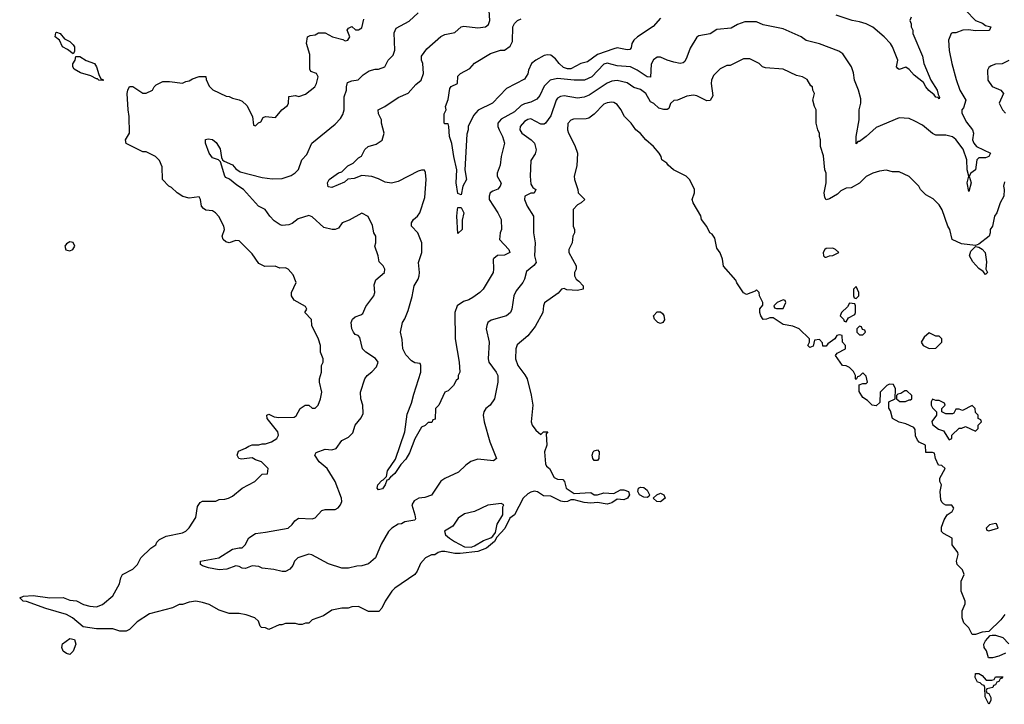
# Model space of a CAD drawing. Header units: inches. Extents: x 2348352 to 2479776, y 460422 to 613655.
# Tile 367 of 590: x 2432828 to 2438763, y 524688 to 528814. Entities that reach past the tile are written whole.
import ezdxf

# ---------------------------------------------------------------- set-up
doc = ezdxf.new("R2010")
doc.units = ezdxf.units.IN
doc.header["$MEASUREMENT"] = 0
doc.layers.add('C4532', color=7, linetype='Continuous')

msp = doc.modelspace()

# ---------------------------------------------------------------- linework, layer by layer
at = {"layer": 'C4532', "color": 4}
for points, elevation in [([(2438531.3, 528870), (2438588.4, 528808.4), (2438632.1, 528792.1), (2438650, 528778.8), (2438682, 528770), (2438674, 528750), (2438670, 528749.2), (2438590, 528747.3), (2438546.2, 528753.8), (2438514, 528750), (2438470, 528735.3), (2438450, 528735.3), (2438442, 528730), (2438426, 528690), (2438431.1, 528628.9), (2438446.8, 528550), (2438473.7, 528453.7), (2438494.8, 528390), (2438531, 528330), (2438516.3, 528283.7), (2438506, 528270), (2438506, 528250), (2438536, 528196), (2438571.3, 528150), (2438578, 528130), (2438571.3, 528090), (2438578.8, 528070), (2438596, 528050), (2438678.8, 528010), (2438670, 527989.2), (2438650, 527980.9), (2438610, 527982), (2438598, 527970), (2438590, 527909), (2438562, 527890), (2438551.3, 527870), (2438562.8, 527830), (2438550, 527778), (2438539.3, 527830), (2438549.2, 527870), (2438539.5, 527910), (2438537.6, 527970), (2438514.1, 528034.1), (2438470, 528092.7), (2438450, 528109), (2438410, 528118), (2438350, 528118), (2438330, 528128), (2438270, 528178), (2438223.1, 528203.1), (2438190, 528218), (2438130, 528222), (2437990, 528164), (2437930.5, 528109.5), (2437890, 528079), (2437881, 528079), (2437870, 528066), (2437869.3, 528110), (2437889, 528210), (2437889, 528270), (2437899, 528310), (2437898, 528338), (2437884, 528390), (2437859, 528450), (2437853.6, 528493.6), (2437842, 528530), (2437790, 528608), (2437764.7, 528624.7), (2437650, 528669), (2437569.3, 528689.3), (2437538, 528710), (2437430, 528759), (2437310, 528784), (2437270, 528802), (2437199.6, 528800.4), (2437155.3, 528784.7), (2437117.3, 528762.7), (2437030, 528754), (2436990, 528729.2), (2436922.5, 528717.5), (2436910, 528708.7), (2436870, 528642), (2436850, 528588), (2436837.3, 528562.7), (2436826.4, 528553.6), (2436810, 528549.2), (2436770, 528557.2), (2436730, 528569.3), (2436690, 528589), (2436670, 528589), (2436648, 528572), (2436634.4, 528545.6), (2436630, 528468), (2436610, 528469.4), (2436550, 528509.7), (2436510, 528529.6), (2436430, 528535.1), (2436370, 528552.3), (2436350, 528545.2), (2436276, 528470), (2436232, 528450), (2436170.6, 528449.4), (2436070, 528459.5), (2436024.7, 528450), (2435990, 528414), (2435963.8, 528356.2), (2435945.5, 528334.5), (2435910, 528316), (2435870, 528306), (2435850, 528296), (2435810, 528259.3), (2435730, 528215.1), (2435710.7, 528190), (2435710.7, 528170), (2435717.3, 528150), (2435738.8, 528110), (2435750.8, 528070), (2435730.8, 527990), (2435723.5, 527936.5), (2435706, 527890), (2435706, 527870), (2435730.7, 527829.3), (2435724, 527810), (2435710, 527793.2), (2435679.1, 527780.9), (2435664.7, 527770), (2435658, 527750), (2435658, 527730), (2435711, 527650), (2435731, 527610), (2435731.3, 527550), (2435724.7, 527530), (2435721, 527490), (2435777.3, 527430), (2435782, 527410), (2435750, 527395.1), (2435707.7, 527392.3), (2435685.4, 527374.6), (2435682, 527370), (2435684.7, 527310), (2435681, 527290), (2435622, 527190), (2435602, 527170), (2435559.8, 527140.2), (2435534.4, 527125.6), (2435503.5, 527116.5), (2435464.7, 527090), (2435451.3, 527050), (2435452, 526890), (2435478, 526750), (2435482, 526690), (2435472, 526670), (2435472, 526650), (2435459.6, 526640.4), (2435442, 526610), (2435410, 526578), (2435391.6, 526568.4), (2435354, 526490), (2435334, 526470), (2435332.7, 526407.3), (2435318, 526402), (2435312.7, 526387.3), (2435290, 526386), (2435272.7, 526367.3), (2435250, 526358), (2435210, 526288.7), (2435177.2, 526202.8), (2435155.3, 526164.7), (2435126.4, 526133.6), (2435090, 526079.3), (2435062.4, 526057.6), (2435050, 526041.2), (2435041.4, 526038.6), (2435030.4, 526010), (2435014.3, 525985.7), (2434990, 525981.2), (2434983.7, 525990), (2434986.6, 526010), (2435010, 526037.3), (2435019.5, 526040.5), (2435038.9, 526061.1), (2435045.8, 526094.2), (2435093.8, 526166.2), (2435149.3, 526330), (2435162.7, 526437.3), (2435190, 526502), (2435203.1, 526556.9), (2435246, 526690), (2435246, 526730), (2435242, 526742), (2435210, 526746), (2435190, 526758), (2435154.6, 526794.6), (2435138, 526830), (2435134, 526886), (2435124, 526930), (2435136, 526990), (2435150, 527011.3), (2435170, 527062), (2435194.2, 527145.8), (2435206.6, 527210), (2435229.3, 527250), (2435235.1, 527270), (2435238, 527290), (2435232.3, 527350), (2435251.5, 527410), (2435253, 527470), (2435228.7, 527530), (2435189.6, 527569.6), (2435189.4, 527589.4), (2435200.9, 527610), (2435225.2, 527630), (2435239.3, 527650), (2435270, 527742), (2435277.2, 527850), (2435273.6, 527893.6), (2435267.3, 527907.3), (2435250, 527908), (2435230, 527902), (2435110, 527839), (2435070, 527829), (2435030, 527834), (2434990, 527855.3), (2434950, 527868.7), (2434890, 527875.3), (2434843.5, 527856.5), (2434806.8, 527853.2), (2434785.4, 527834.6), (2434710, 527802.7), (2434686.8, 527806.8), (2434682.7, 527830), (2434694, 527850), (2434750, 527890.8), (2434770, 527898), (2434806.3, 527933.7), (2434838, 527950), (2434870, 527982), (2434888.4, 527991.6), (2434909.1, 528030.9), (2434928, 528050), (2434976.5, 528063.5), (2435012.5, 528087.5), (2435024, 528130), (2435009, 528190), (2435008.7, 528210), (2434990, 528246), (2434989.4, 528270.6), (2435028.9, 528291.1), (2435110, 528344.7), (2435169.3, 528370.7), (2435216, 528424), (2435248.7, 528450), (2435261.2, 528490), (2435257.2, 528550), (2435249, 528571), (2435250, 528594), (2435282, 528638), (2435366.3, 528713.7), (2435390, 528724.7), (2435450, 528736), (2435489.4, 528770.6), (2435505.6, 528774.4), (2435590, 528764.9), (2435635.3, 528770), (2435654.5, 528785.5), (2435662.7, 528810), (2435657, 528870)], 68), ([(2438766, 525230), (2438742.5, 525197.5), (2438670, 525126), (2438630, 525122), (2438590, 525108), (2438569.1, 525109.1), (2438550, 525148), (2438519, 525179), (2438509.4, 525209.4), (2438508.9, 525251.1), (2438527.3, 525292.7), (2438528, 525310), (2438502, 525370), (2438502, 525430), (2438522, 525470), (2438510, 525498), (2438478, 525530), (2438475.3, 525550), (2438484, 525590), (2438482, 525602), (2438449.2, 525650), (2438448, 525690), (2438396.5, 525716.5), (2438385.2, 525730), (2438384, 525756), (2438400.4, 525799.6), (2438418, 525830), (2438448, 525850), (2438458, 525870), (2438447.3, 525887.3), (2438411.3, 525888.7), (2438396.5, 525896.5), (2438386.3, 525906.3), (2438380.9, 525920.9), (2438377, 525970), (2438384, 526010), (2438375.3, 526030), (2438375.3, 526050), (2438406, 526110), (2438387.3, 526127.3), (2438366, 526130), (2438348, 526170), (2438342, 526202), (2438330, 526206), (2438290, 526206), (2438288, 526250), (2438250, 526268.7), (2438240.2, 526280.2), (2438227, 526307), (2438224.7, 526344.7), (2438217.2, 526357.2), (2438170, 526379), (2438130, 526388), (2438088.7, 526410), (2438076.4, 526456.4), (2438067.3, 526472.7), (2438066, 526510), (2438106, 526530), (2438108, 526590), (2438094.6, 526614.6), (2438070, 526618), (2438054, 526610), (2438014, 526570), (2438012.7, 526507.3), (2437990, 526486), (2437966, 526490), (2437939.3, 526519.3), (2437910, 526538), (2437887.3, 526572.7), (2437887.3, 526612.7), (2437910, 526622), (2437930, 526622), (2437938, 526630), (2437930, 526666), (2437910, 526686), (2437890, 526666), (2437878, 526662), (2437870, 526646), (2437866, 526650), (2437866, 526670), (2437854.6, 526694.6), (2437830, 526718), (2437810, 526728), (2437788, 526730), (2437746, 526790), (2437756.4, 526803.6), (2437806, 526830), (2437806, 526850), (2437788, 526870), (2437786, 526910), (2437770, 526915.3), (2437754, 526910), (2437742, 526890), (2437699.6, 526860.4), (2437690, 526846), (2437670, 526846), (2437667.3, 526867.3), (2437650, 526886), (2437618, 526882), (2437610, 526846), (2437590, 526838), (2437578, 526850), (2437588, 526870), (2437588, 526890), (2437526, 526950), (2437487.3, 526967.3), (2437430, 526978), (2437370, 527018), (2437350, 527018), (2437330, 527008.7), (2437310, 527008), (2437295.3, 527030), (2437289, 527050), (2437288.9, 527071.1), (2437307.3, 527092.7), (2437308, 527110), (2437288, 527150), (2437286, 527170), (2437270, 527186), (2437262, 527178), (2437210, 527158), (2437190, 527168), (2437150, 527228), (2437144, 527244), (2437070, 527328), (2437065.2, 527370), (2437049.4, 527409.4), (2437030, 527438), (2437018, 527498), (2437001.2, 527521.2), (2436988.7, 527530), (2436970, 527568), (2436938, 527610), (2436932.9, 527632.9), (2436888, 527710), (2436882, 527730), (2436895.3, 527770), (2436895.3, 527790), (2436868.4, 527848.4), (2436846, 527870), (2436769.1, 527909.1), (2436736.4, 527936.4), (2436728.4, 527948.4), (2436698, 527970), (2436695.3, 527990), (2436682, 528010), (2436648.7, 528050), (2436602, 528090), (2436569.1, 528129.1), (2436542, 528150), (2436514, 528190), (2436474, 528230), (2436452.1, 528272.1), (2436430, 528302), (2436410, 528314), (2436396.5, 528316.5), (2436370, 528313.2), (2436350, 528304), (2436290, 528244), (2436258.5, 528221.5), (2436243.5, 528216.5), (2436166.4, 528213.6), (2436151.1, 528208.9), (2436131.3, 528188.7), (2436131, 528150), (2436136, 528130), (2436175.2, 528055.2), (2436190.6, 528010), (2436186.8, 527933.2), (2436171, 527870), (2436171.3, 527850), (2436192, 527790), (2436194, 527770), (2436234, 527730), (2436212, 527710), (2436190, 527698), (2436164.7, 527670), (2436164.7, 527570), (2436172, 527550), (2436172, 527530), (2436162, 527510), (2436158, 527470), (2436138, 527430), (2436138, 527410), (2436182, 527330), (2436182, 527310), (2436172, 527290), (2436171.3, 527270), (2436182.8, 527250), (2436199, 527239), (2436224, 527210), (2436224.7, 527190), (2436190, 527181.6), (2436126.3, 527186.3), (2436110, 527193.2), (2436094, 527190), (2436073.7, 527166.3), (2435991.6, 527108.4), (2435984.7, 527090), (2435982, 527050), (2435935.3, 526964.7), (2435890, 526908), (2435826.4, 526853.6), (2435818, 526830), (2435816, 526770), (2435831, 526730), (2435873.7, 526673.7), (2435886, 526650), (2435910.9, 526550.9), (2435921, 526490), (2435911.3, 526390), (2435918, 526370), (2435939.6, 526339.6), (2435970, 526314), (2435986, 526330), (2436012, 526330), (2436002, 526318), (2436004.7, 526250), (2435991.3, 526210), (2435996.9, 526136.9), (2436002.8, 526122.8), (2436022, 526110), (2436050, 526054), (2436070, 526044.7), (2436102, 526042), (2436111.6, 526031.6), (2436122.8, 525990), (2436170, 525958.8), (2436270, 525964.7), (2436290, 525951.3), (2436310, 525951), (2436350, 525962), (2436410, 525958.8), (2436450, 525980.7), (2436470, 525980.7), (2436498, 525970), (2436502.8, 525950), (2436491, 525930), (2436470, 525920.9), (2436430, 525925.2), (2436398, 525902), (2436370, 525894), (2436310, 525904), (2436270, 525899.3), (2436230, 525904.5), (2436170, 525921.2), (2436150, 525921.2), (2436130, 525909.3), (2436110, 525909.2), (2436090, 525912.3), (2436030, 525942), (2435985.2, 525945.2), (2435949.3, 525969.3), (2435930, 525972.3), (2435910, 525966), (2435890, 525956), (2435862.8, 525930), (2435810.8, 525830), (2435782.8, 525810), (2435752.6, 525747.4), (2435704, 525696), (2435691, 525670), (2435642, 525630), (2435590, 525609.3), (2435483.8, 525596.2), (2435450, 525596.9), (2435390.9, 525609.1), (2435371, 525609), (2435350, 525602), (2435330, 525588.7), (2435310, 525588), (2435274, 525570), (2435243.6, 525536.4), (2435224.7, 525490), (2435210.7, 525469.3), (2435090, 525388.7), (2435071.3, 525370), (2435031.3, 525310), (2435011.6, 525268.4), (2434992.7, 525247.3), (2434930, 525248), (2434870, 525278), (2434830, 525275.3), (2434808.4, 525268.4), (2434770, 525268), (2434710, 525255.3), (2434659.6, 525220.4), (2434590, 525198), (2434570, 525178), (2434550, 525178), (2434530, 525168.7), (2434510, 525168.7), (2434490, 525175.3), (2434430, 525175.3), (2434407.3, 525167.3), (2434392.7, 525167.3), (2434330, 525138), (2434310, 525148), (2434286, 525150), (2434278, 525158), (2434268, 525190), (2434246, 525210), (2434192.7, 525227.3), (2434150, 525235.3), (2434090, 525235.3), (2434030, 525255.3), (2433970, 525288.7), (2433930, 525302), (2433890, 525308.7), (2433850, 525304), (2433810, 525289), (2433790, 525288.7), (2433750, 525269), (2433610, 525234), (2433535.3, 525184.7), (2433490, 525138), (2433470, 525128), (2433431.6, 525128.4), (2433390, 525142), (2433290, 525142), (2433210, 525155.3), (2433146, 525210), (2433110, 525229.6), (2432986.2, 525266.2), (2432870, 525307), (2432848.7, 525310), (2432828, 525330), (2432850, 525338.8), (2432910, 525343.8), (2433008.7, 525328.7), (2433090, 525331), (2433130, 525316), (2433170, 525311), (2433212, 525290), (2433250, 525278.8), (2433290, 525276), (2433328, 525290), (2433390, 525342), (2433430, 525414), (2433438, 525450), (2433448, 525470), (2433510, 525502), (2433538, 525530), (2433558, 525570), (2433618, 525630), (2433648, 525650), (2433654.6, 525665.4), (2433670, 525682), (2433710, 525702), (2433810, 525722), (2433830, 525732), (2433850, 525752), (2433890, 525814), (2433900.4, 525879.6), (2433916.4, 525903.6), (2433930, 525911.3), (2434010, 525912), (2434030, 525922), (2434063.6, 525923.6), (2434086, 525930), (2434110, 525942), (2434168.4, 525991.6), (2434246, 526030), (2434290, 526074), (2434322, 526078), (2434326, 526110), (2434286, 526150), (2434250, 526162), (2434230, 526174), (2434164.7, 526164.7), (2434149, 526169), (2434138, 526190), (2434146.3, 526213.7), (2434190, 526231.3), (2434210, 526244.7), (2434230, 526251.3), (2434270, 526251.3), (2434290, 526258), (2434310, 526258), (2434346, 526270), (2434378, 526290), (2434388, 526310), (2434384, 526330), (2434319, 526410), (2434318, 526430), (2434330, 526436), (2434361.4, 526421.4), (2434390, 526416), (2434482, 526418), (2434493.6, 526426.4), (2434519, 526470), (2434548, 526490), (2434570.8, 526490.8), (2434590, 526472), (2434610, 526472), (2434628, 526490), (2434642, 526530), (2434648.7, 526570), (2434635.3, 526630), (2434635.3, 526650), (2434648, 526690), (2434648, 526730), (2434658, 526750), (2434658, 526770), (2434642, 526810), (2434642, 526850), (2434628.9, 526888.9), (2434588, 526970), (2434587.3, 527007.3), (2434546, 527050), (2434558, 527070), (2434550, 527086), (2434483.1, 527123.1), (2434466, 527150), (2434466, 527170), (2434495.3, 527230), (2434476.4, 527276.4), (2434446, 527310), (2434430, 527318), (2434396.4, 527316.4), (2434368, 527328), (2434306.6, 527326.6), (2434270, 527345.2), (2434230, 527402), (2434150, 527482), (2434130, 527484), (2434090, 527469.3), (2434070, 527475.1), (2434055.1, 527490), (2434049.4, 527510), (2434062, 527550), (2434058, 527570), (2434028.9, 527628.9), (2434008, 527650), (2433990, 527662), (2433950, 527665.2), (2433935.5, 527675.5), (2433924, 527690), (2433918, 527730), (2433910, 527746), (2433850, 527738), (2433811.6, 527748.4), (2433778, 527770), (2433743.1, 527803.1), (2433726, 527810), (2433688, 527850), (2433687.3, 527927.3), (2433670, 527966), (2433646, 527990), (2433590, 528018), (2433570, 528018), (2433470, 528068), (2433465.2, 528090), (2433489, 528131), (2433487.6, 528230), (2433480.9, 528270), (2433476, 528370), (2433479, 528390), (2433490, 528412), (2433510, 528412), (2433570, 528371.3), (2433590, 528371), (2433628, 528390), (2433638, 528410), (2433650, 528422), (2433690, 528442), (2433730, 528442), (2433810, 528432), (2433830, 528442), (2433850, 528444.7), (2433870, 528458), (2433910, 528472), (2433950, 528472), (2433952.7, 528452.7), (2433970, 528414), (2433991.6, 528391.6), (2434072.7, 528352.7), (2434090, 528352), (2434110, 528342), (2434150, 528332), (2434170, 528322), (2434196.9, 528296.9), (2434232, 528230), (2434238, 528178), (2434250, 528174), (2434267.3, 528192.7), (2434282, 528198), (2434296.4, 528223.6), (2434308.9, 528231.1), (2434370, 528224.7), (2434408, 528270), (2434443.1, 528296.9), (2434448.9, 528311.1), (2434450, 528352), (2434490, 528358), (2434510, 528351.3), (2434550, 528364.7), (2434608, 528410), (2434618, 528430), (2434628, 528470), (2434618, 528490), (2434582, 528502), (2434576.4, 528516.4), (2434576.4, 528603.6), (2434556, 528670), (2434562, 528710), (2434578, 528718), (2434610, 528722), (2434630, 528734), (2434670, 528734), (2434714, 528710), (2434775.3, 528695.3), (2434790, 528686), (2434806, 528690), (2434818, 528710), (2434802, 528750), (2434810, 528762), (2434830, 528772), (2434852.7, 528752.7), (2434870, 528752), (2434890, 528764.7), (2434902, 528818)], 76), ([(2438763.5, 527836.5), (2438758.8, 527810), (2438762.8, 527790), (2438761, 527750), (2438738, 527710), (2438718, 527650), (2438704.7, 527630), (2438691.3, 527570), (2438678, 527550), (2438678, 527530), (2438671.3, 527510), (2438610, 527462), (2438590, 527453.2), (2438504.1, 527464.1), (2438448.7, 527490), (2438435.3, 527550), (2438422, 527570), (2438388.9, 527668.9), (2438370, 527698), (2438333.6, 527733.6), (2438290, 527758), (2438258, 527790), (2438248, 527810), (2438190, 527868), (2438130, 527898), (2438090, 527898), (2438050, 527908), (2438010, 527902), (2437970, 527888.7), (2437930, 527868), (2437890, 527828), (2437839.6, 527800.4), (2437810, 527798), (2437778, 527782), (2437757.3, 527762.7), (2437710, 527734), (2437690, 527728), (2437682, 527742), (2437678, 527770), (2437689, 527830), (2437688.4, 527888.4), (2437682, 527910), (2437673.6, 527993.6), (2437655.3, 528050), (2437655.3, 528090), (2437648.7, 528110), (2437648.4, 528128.4), (2437638, 528150), (2437628.7, 528190), (2437628, 528270), (2437618, 528290), (2437608.7, 528330), (2437618, 528370), (2437608.4, 528388.4), (2437606, 528410), (2437596.4, 528416.4), (2437574, 528454), (2437546, 528470), (2437510, 528478), (2437430, 528515.3), (2437323.1, 528523.1), (2437306, 528530), (2437286, 528550), (2437230, 528578), (2437190, 528578), (2437110, 528538), (2437090, 528538), (2437050, 528518), (2437010, 528478), (2436998, 528450), (2436996, 528430), (2437005.4, 528354.6), (2436990, 528328), (2436970, 528324), (2436910, 528355.1), (2436890, 528359.3), (2436850, 528353.2), (2436794, 528330), (2436770, 528328), (2436751.1, 528308.9), (2436741, 528279), (2436730, 528273.2), (2436710, 528272.7), (2436680.1, 528280.1), (2436650, 528308), (2436630, 528318), (2436602, 528370), (2436570, 528393.2), (2436530, 528405.2), (2436490, 528432.7), (2436430, 528447), (2436396.4, 528443.6), (2436370, 528432), (2436259.9, 528360.1), (2436230, 528346.6), (2436190, 528342), (2436110, 528355.1), (2436088.3, 528351.7), (2436070, 528341.2), (2436062, 528330), (2436030, 528235.3), (2435998, 528190), (2435990, 528185.2), (2435970, 528184.5), (2435910, 528215.6), (2435890, 528211.6), (2435870, 528199.6), (2435843.8, 528170), (2435842.4, 528150), (2435855.5, 528130), (2435911, 528090), (2435931.3, 528070), (2435941, 528030), (2435934.4, 528005.6), (2435910, 527966), (2435904.7, 527870), (2435910, 527822), (2435922, 527802), (2435938.8, 527790), (2435930, 527768.7), (2435910, 527768.7), (2435872, 527750), (2435871, 527730), (2435886, 527690), (2435926, 527630), (2435926, 527530), (2435934.8, 527470), (2435931, 527390), (2435940.7, 527350), (2435928.1, 527331.9), (2435883, 527297), (2435870.8, 527250), (2435861, 527230), (2435819.8, 527180.2), (2435806.8, 527150), (2435794.8, 527070), (2435786, 527050), (2435762, 527030), (2435670, 527004), (2435650.7, 526989.3), (2435642.8, 526970), (2435640.7, 526950), (2435657.3, 526870), (2435651, 526770), (2435656, 526750), (2435701, 526690), (2435710.6, 526670.6), (2435710.8, 526630), (2435690.7, 526529.3), (2435664.7, 526490), (2435638, 526470), (2435626, 526450), (2435621, 526430), (2435626.8, 526390), (2435661, 526270), (2435702, 526170), (2435684.7, 526155.3), (2435590, 526165.2), (2435547.9, 526152.1), (2435518, 526130), (2435473.7, 526086.3), (2435390.9, 526049.1), (2435367.1, 526032.9), (2435310, 525948.7), (2435270, 525935.3), (2435234, 525930), (2435205.4, 525914.6), (2435191.3, 525890), (2435210.5, 525830.5), (2435214.4, 525805.6), (2435210, 525798), (2435150, 525788), (2435130, 525775.3), (2435110, 525774), (2435072, 525750), (2435051.1, 525728.9), (2435006.4, 525653.6), (2434972, 525570), (2434930, 525535.3), (2434890, 525522), (2434859.6, 525520.4), (2434810, 525508.7), (2434770, 525508.7), (2434690, 525534), (2434589.1, 525589.1), (2434570, 525593.2), (2434504.7, 525570), (2434484.7, 525550), (2434475.3, 525524.7), (2434456.9, 525503.1), (2434431.1, 525488.9), (2434410, 525488.7), (2434360.4, 525500.4), (2434290, 525508), (2434270, 525518), (2434230, 525522), (2434190, 525506), (2434170, 525508), (2434150, 525519), (2434130, 525522), (2434076.9, 525503.1), (2434030, 525499.3), (2433966, 525510), (2433930, 525522), (2433918, 525530), (2433918, 525550), (2434029.1, 525570.9), (2434110, 525622), (2434150, 525632), (2434170, 525632), (2434188, 525650), (2434208.9, 525691.1), (2434250, 525718), (2434310, 525724.7), (2434446, 525750), (2434470, 525772), (2434485.6, 525794.4), (2434509.3, 525810.7), (2434590, 525806.8), (2434609.1, 525810.9), (2434650, 525856), (2434670, 525862.8), (2434730, 525863), (2434747.5, 525872.5), (2434762.7, 525890), (2434769.4, 525910), (2434767, 525930), (2434729.5, 526030), (2434680.9, 526110), (2434633.2, 526150), (2434608, 526190), (2434615.3, 526204.7), (2434670, 526224.7), (2434710, 526220.7), (2434735.3, 526230), (2434770, 526278), (2434810, 526298), (2434835.5, 526324.5), (2434849.3, 526370.7), (2434885.6, 526414.4), (2434898.6, 526441.4), (2434897.2, 526490), (2434884, 526530), (2434882, 526570), (2434908.7, 526650), (2434922, 526670), (2434950, 526691.3), (2434978.6, 526721.4), (2434988.7, 526750), (2434971.9, 526771.9), (2434915.3, 526810), (2434895.3, 526830), (2434879, 526899), (2434868, 526910), (2434850, 526917.2), (2434839.3, 526930), (2434829.6, 526950), (2434825.6, 526990), (2434833.2, 527010), (2434850, 527024), (2434885.2, 527034.8), (2434896, 527044), (2434914.6, 527085.4), (2434962, 527150), (2434968.7, 527170), (2434964.7, 527215.3), (2434974.6, 527245.4), (2435026, 527290), (2435028, 527310), (2435018, 527330), (2434995.3, 527355.3), (2434989, 527390), (2434969.1, 527449.1), (2434975.3, 527470), (2434975.3, 527510), (2434962, 527530), (2434954.6, 527574.6), (2434928.4, 527628.4), (2434890, 527648), (2434814.4, 527605.6), (2434772, 527590), (2434750, 527558), (2434730, 527548.7), (2434711, 527549), (2434661.5, 527561.5), (2434590, 527626), (2434570, 527633), (2434507.1, 527612.9), (2434470, 527585.2), (2434450, 527577.2), (2434410, 527574), (2434398, 527578), (2434362, 527602), (2434335.3, 527630), (2434308, 527670), (2434268, 527690), (2434178, 527790), (2434136, 527816), (2434093.2, 527853.2), (2434070, 527862), (2434064, 527870), (2434038, 527958), (2434026, 527970), (2433990, 527982), (2433969.1, 528009.1), (2433948, 528070), (2433947.3, 528092.7), (2433963.1, 528096.9), (2433990, 528091), (2434013.2, 528073.2), (2434036.7, 528036.7), (2434043.6, 527983.6), (2434051.3, 527970), (2434060.7, 527960.7), (2434110, 527938.8), (2434130, 527916), (2434157.3, 527897.3), (2434290, 527862.8), (2434350, 527854.8), (2434410, 527856), (2434464.7, 527875.3), (2434489.1, 527890.9), (2434508.9, 527911.1), (2434528.7, 527970), (2434558, 528002), (2434589.3, 528070.7), (2434730, 528184.7), (2434762, 528218), (2434776.5, 528243.5), (2434784, 528270), (2434784, 528350), (2434797.2, 528390), (2434797.2, 528410), (2434804.5, 528435.5), (2434830, 528446), (2434869, 528451), (2434898, 528482), (2434933.6, 528506.4), (2434970, 528516), (2434990, 528516), (2435028, 528530), (2435049.3, 528570.7), (2435079.3, 528600.7), (2435089, 528630), (2435085.6, 528734.4), (2435097.2, 528762.8), (2435175.5, 528804.5), (2435230, 528856)], 72), ([(2436690, 528824), (2436646.7, 528773.3), (2436551, 528710), (2436530.8, 528690), (2436518.8, 528670), (2436514.6, 528645.4), (2436504.9, 528635.1), (2436490, 528632), (2436430, 528643.5), (2436410, 528638.9), (2436310, 528604), (2436250, 528559.6), (2436210, 528549.6), (2436150, 528517.6), (2436130, 528516.9), (2436106.7, 528526.7), (2436079.5, 528550), (2436058.3, 528578.3), (2436030, 528599.3), (2436010, 528602.7), (2435990, 528598.4), (2435939.1, 528570), (2435914, 528550), (2435894.8, 528510), (2435890, 528488), (2435870, 528455.3), (2435761.4, 528398.6), (2435678, 528310), (2435591.3, 528268.7), (2435563.6, 528236.4), (2435532, 528170), (2435532, 528150), (2435523.6, 528123.6), (2435510.5, 527910), (2435522, 527850), (2435498.8, 527810), (2435490, 527758), (2435470, 527766), (2435459.3, 527830), (2435462.7, 527910), (2435444, 527990), (2435432.7, 528067.3), (2435419, 528110), (2435414, 528170), (2435410, 528186), (2435390, 528186), (2435386, 528190), (2435387.3, 528247.3), (2435398, 528270), (2435395.3, 528290), (2435410, 528334), (2435420.2, 528399.8), (2435428.7, 528411.3), (2435466, 528430), (2435470, 528474), (2435486, 528490), (2435540.4, 528519.6), (2435570, 528552), (2435666, 528610), (2435726, 528630), (2435750, 528631.3), (2435784.7, 528655.3), (2435798, 528682), (2435801.2, 528770), (2435810, 528792), (2435828, 528810), (2435850, 528818.8)], 64), ([(2438202, 528830), (2438194, 528810), (2438202, 528790), (2438202, 528770), (2438211.1, 528751.1), (2438212, 528730), (2438270, 528594), (2438278, 528550), (2438320.7, 528450), (2438358, 528390), (2438363.5, 528363.5), (2438373, 528347), (2438370, 528338), (2438364.7, 528344.7), (2438350, 528346.6), (2438340.9, 528360.9), (2438307.6, 528387.6), (2438289.8, 528409.8), (2438276.4, 528436.4), (2438219.5, 528479.5), (2438190, 528514.5), (2438170, 528527), (2438130, 528514), (2438120.2, 528520.2), (2438114, 528530), (2438121.2, 528570), (2438089.2, 528650), (2438077, 528670), (2438038, 528710), (2437970, 528768.7), (2437930, 528788.7), (2437890, 528802), (2437846, 528810), (2437750, 528842)], 64), ([(2438791.1, 528568.9), (2438750, 528548), (2438710, 528546), (2438683.6, 528536.4), (2438670, 528526), (2438662, 528510), (2438664.7, 528450), (2438690, 528412), (2438742, 528390), (2438758, 528370), (2438731.3, 528310), (2438751.3, 528270), (2438770, 528251.3)], 72), ([(2438770, 524995.3), (2438730, 524978), (2438691.1, 524968.9), (2438668.7, 524968.7), (2438655.3, 525010), (2438642, 525030), (2438639, 525050), (2438649.1, 525070.9), (2438678, 525102), (2438690, 525104.7), (2438710, 525104.7), (2438754, 525090), (2438790, 525052)], 76)]:
    msp.add_lwpolyline(points, dxfattribs=dict(at, elevation=elevation))
for points, elevation in [([(2433150, 528608), (2433115.3, 528635.3), (2433086, 528650), (2433068, 528690), (2433042, 528710), (2433045.2, 528734.8), (2433050, 528738), (2433072, 528730), (2433098, 528698), (2433130, 528682), (2433150, 528662), (2433158, 528650), (2433158, 528622)], 76), ([(2433330, 528448), (2433306, 528450), (2433298, 528458), (2433290, 528458), (2433256, 528476), (2433193.6, 528493.6), (2433156.4, 528516.4), (2433148, 528530), (2433148.4, 528548.4), (2433162, 528570), (2433167.3, 528592.7), (2433190, 528591.3), (2433228.1, 528568.1), (2433278, 528550), (2433290.7, 528530.7), (2433304.7, 528484.7), (2433318, 528458), (2433330, 528454), (2433334, 528450)], 76), ([(2435470, 527526), (2435463.6, 527630), (2435467, 527670), (2435470, 527682), (2435490, 527682), (2435504.7, 527650), (2435494.8, 527605.2), (2435496, 527550)], 64), ([(2433130, 527474.3), (2433110, 527463), (2433100.3, 527450), (2433107, 527427), (2433130, 527421.6), (2433147.6, 527430), (2433160.5, 527450), (2433150, 527471.8)], 84), ([(2438650, 527278), (2438636.4, 527296.4), (2438610, 527314), (2438573.8, 527353.8), (2438552.3, 527390), (2438561, 527419), (2438590, 527446.8), (2438610, 527442.8), (2438630.5, 527430.5), (2438647.7, 527410), (2438654.8, 527354.8), (2438651, 527310), (2438662, 527290)], 72), ([(2437730, 527438), (2437690, 527435.3), (2437682, 527430), (2437672, 527410), (2437674, 527390), (2437682, 527382), (2437690, 527382), (2437708.4, 527391.6), (2437730, 527392), (2437766, 527410), (2437746, 527430)], 76), ([(2437870, 527206), (2437854, 527190), (2437854, 527150), (2437858, 527138), (2437870, 527134), (2437886, 527150), (2437886, 527170)], 76), ([(2437430, 527126), (2437394, 527110), (2437374, 527090), (2437378, 527078), (2437390, 527074), (2437430, 527074), (2437446, 527110), (2437442, 527122)], 76), ([(2437830, 527106), (2437816.9, 527083.1), (2437782, 527050), (2437774, 527030), (2437794, 527010), (2437798, 526998), (2437810, 526994), (2437823.1, 527016.9), (2437862, 527038), (2437866, 527050), (2437866, 527090), (2437862, 527102)], 76), ([(2436690, 526982.7), (2436675.3, 526990), (2436655.3, 527010), (2436648, 527030), (2436670, 527054), (2436690, 527054), (2436703.6, 527043.6), (2436710.9, 527030.9), (2436714, 527006), (2436704.7, 526990)], 76), ([(2437890, 526966), (2437874, 526950), (2437874, 526930), (2437890, 526914), (2437910, 526914), (2437926, 526930), (2437922, 526942), (2437907.3, 526947.3), (2437902, 526962)], 76), ([(2438310, 526926), (2438279.6, 526900.4), (2438262, 526870), (2438274, 526850), (2438310, 526832), (2438350, 526834), (2438386, 526870), (2438386, 526890), (2438370, 526906), (2438350, 526906)], 76), ([(2438176.4, 526576.4), (2438163.6, 526576.4), (2438139.6, 526560.4), (2438122, 526558), (2438114, 526550), (2438114, 526530), (2438132.7, 526512.7), (2438167.3, 526512.7), (2438190, 526522), (2438198, 526522), (2438206, 526530), (2438206, 526550)], 76), ([(2438330, 526526), (2438322, 526510), (2438322, 526490), (2438330, 526474), (2438354, 526450), (2438354, 526430), (2438326.8, 526393.2), (2438330, 526374), (2438366.4, 526346.4), (2438396.9, 526336.9), (2438430, 526282), (2438446, 526290), (2438446, 526310), (2438490, 526352), (2438507.3, 526352.7), (2438530, 526362), (2438590, 526334), (2438606, 526350), (2438606, 526370), (2438626, 526390), (2438622, 526402), (2438606, 526410), (2438606, 526430), (2438590, 526446), (2438588, 526470), (2438570, 526488), (2438510, 526458), (2438490, 526466), (2438470, 526466), (2438458, 526442), (2438450, 526438), (2438410, 526438), (2438386, 526450), (2438386, 526470), (2438406, 526490), (2438402, 526502), (2438370, 526518), (2438350, 526518)], 76), ([(2436290, 526158), (2436282, 526170), (2436279, 526190), (2436284, 526210), (2436290, 526216), (2436310, 526221), (2436321, 526210), (2436318, 526170), (2436310, 526158)], 76), ([(2436610, 525935.3), (2436590, 525937.2), (2436564, 525950), (2436554, 525970), (2436558, 525990), (2436570, 525996), (2436590, 525994.8), (2436610, 525978), (2436624.7, 525950), (2436619.8, 525940.2)], 76), ([(2436690, 525909.2), (2436669.3, 525909.3), (2436646, 525930), (2436668, 525950), (2436690, 525961), (2436711.3, 525950), (2436718, 525930)], 76), ([(2435730, 525898), (2435650, 525888.7), (2435570, 525849), (2435510, 525835.3), (2435470.9, 525809.1), (2435438, 525762), (2435388, 525732), (2435394.8, 525710), (2435418, 525690), (2435448.3, 525668.3), (2435510, 525637.1), (2435550, 525634.9), (2435570, 525644), (2435624.1, 525675.9), (2435667.8, 525692.2), (2435679.6, 525700.4), (2435696.6, 525723.4), (2435705.4, 525774.6), (2435739.3, 525830), (2435741.2, 525878.8), (2435746, 525890)], 76), ([(2438710, 525778), (2438674, 525770), (2438654, 525750), (2438658, 525738), (2438670, 525734), (2438710, 525744.7), (2438726, 525750), (2438715.3, 525775.3)], 76), ([(2433130, 524988.7), (2433110, 524994), (2433090, 525008.7), (2433081.2, 525030), (2433086.6, 525053.4), (2433130, 525084.7), (2433158, 525078), (2433166, 525050), (2433151, 525009)], 76), ([(2438652.7, 524832.7), (2438687.3, 524832.7), (2438702, 524838), (2438710, 524854), (2438754, 524854), (2438750, 524846), (2438738, 524842), (2438730, 524826), (2438718, 524822), (2438710, 524806), (2438698, 524802), (2438694, 524790), (2438658, 524782), (2438654, 524770), (2438658, 524758), (2438670, 524754), (2438682, 524730), (2438682, 524710), (2438670, 524688), (2438647.3, 524732.7), (2438646, 524790), (2438642, 524802), (2438630, 524806), (2438618, 524818), (2438602, 524822), (2438588, 524850), (2438590, 524874), (2438610, 524874), (2438630, 524862)], 76)]:
    msp.add_lwpolyline(points, close=True, dxfattribs=dict(at, elevation=elevation))

doc.saveas('drawing.dxf')
